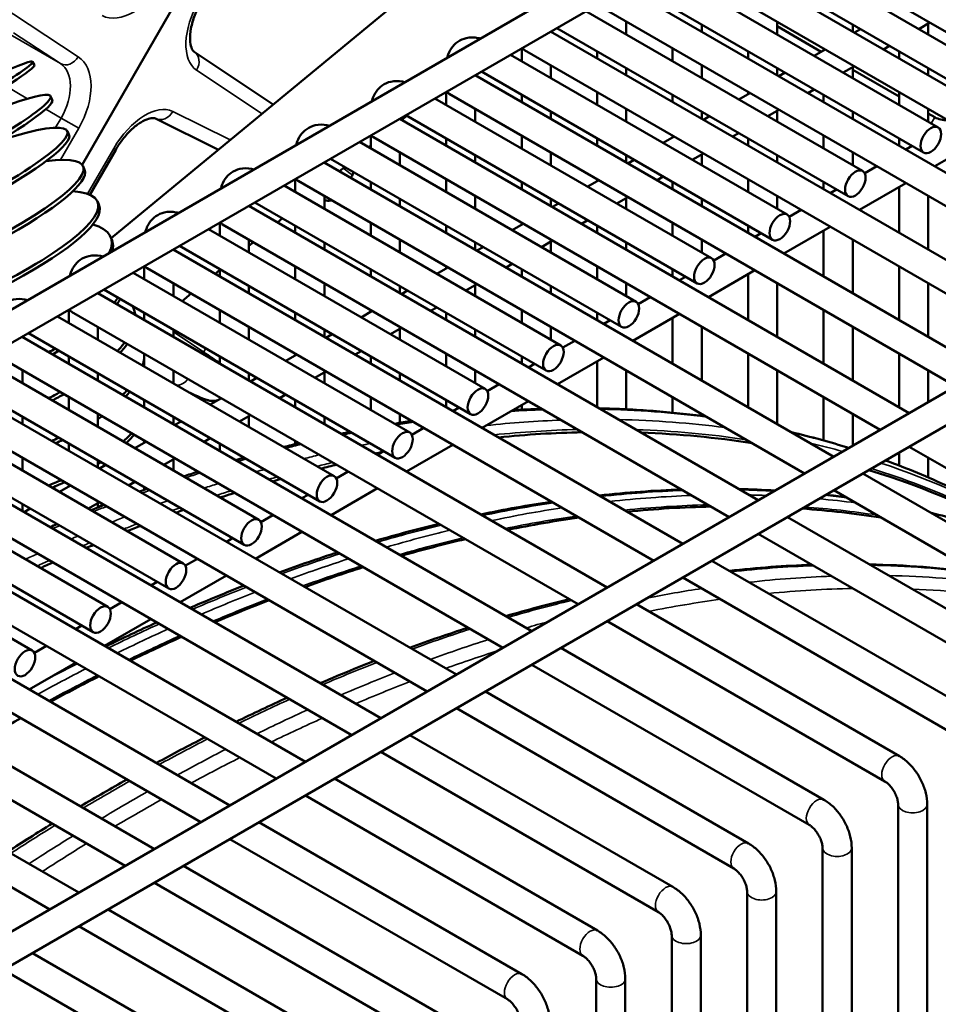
# Model space of a CAD drawing. Header units: inches. Extents: x 1 to 271, y 5 to 171.
# Tile 263 of 334: x 253.44 to 257.17, y 86.04 to 90.03. Entities that reach past the tile are written whole.
import ezdxf

# ---------------------------------------------------------------- set-up
doc = ezdxf.new("R2010")
doc.units = ezdxf.units.IN
doc.header["$LTSCALE"] = 8
doc.header["$MEASUREMENT"] = 0
doc.layers.add('Visible (ANSI)', color=7, linetype='Continuous', lineweight=50)
doc.layers.add('Visible Narrow (ANSI)', color=7, linetype='Continuous', lineweight=35)

msp = doc.modelspace()

# ---------------------------------------------------------------- linework, layer by layer
at = {"layer": 'Visible (ANSI)'}
for p, q in [((259.5567, 92.4043), (240.1628, 81.2072)), ((259.6157, 92.302), (240.2875, 81.1429)), ((261.742, 91.1426), (247.6213, 82.99)), ((261.8011, 91.0403), (247.7044, 82.9016)), ((253.6975, 89.4424), (254.4934, 90.821)), ((255.438, 90.4829), (253.8153, 89.1449)), ((257.4762, 89.7707), (256.3538, 90.4187)), ((256.4109, 90.4376), (258.4659, 89.2511)), ((256.2106, 90.336), (258.2778, 89.1425)), ((257.4171, 89.6684), (256.2357, 90.3505)), ((256.1047, 90.2608), (258.1597, 89.0743)), ((257.17, 89.5939), (256.0476, 90.2419)), ((257.1109, 89.4916), (255.9295, 90.1737)), ((255.9043, 90.1592), (257.9716, 88.9657)), ((255.7984, 90.084), (257.8535, 88.8975)), ((256.8637, 89.4171), (255.7413, 90.0651)), ((255.905, 90.0225), (255.905, 89.9707)), ((256.2112, 90.0111), (256.2112, 89.9821)), ((256.5174, 90.0225), (256.5174, 89.9707)), ((256.6961, 89.9009), (256.5174, 90.0041)), ((256.8237, 90.0111), (256.8237, 89.9821)), ((257.1364, 90.0187), (257.0915, 89.9928)), ((257.1299, 90.015), (257.1299, 89.9707)), ((255.5981, 89.9824), (257.6653, 88.7889)), ((255.5988, 89.9828), (255.5988, 89.9821)), ((256.8047, 89.3148), (255.6232, 89.9969)), ((256.8553, 89.9928), (256.8302, 89.9783)), ((256.9734, 89.9246), (256.9483, 89.9101)), ((254.1516, 89.9009), (254.4729, 89.6871)), ((256.5575, 89.2403), (255.4351, 89.8883)), ((255.4807, 89.9146), (255.4807, 89.862)), ((255.4922, 89.9072), (257.5472, 88.7207)), ((255.7869, 89.9025), (255.7869, 89.8734)), ((256.0931, 89.9139), (256.0931, 89.862)), ((256.3993, 89.9025), (256.3993, 89.8734)), ((256.7121, 89.9101), (256.6672, 89.8842)), ((256.7056, 89.9139), (256.7056, 89.9064)), ((257.0118, 89.9025), (257.0118, 89.8734)), ((253.5038, 89.8457), (253.4962, 89.8598)), ((255.5988, 89.8457), (255.5988, 89.7939)), ((256.2112, 89.8457), (256.2112, 89.7939)), ((255.2919, 89.8056), (257.3591, 88.6121)), ((255.2925, 89.806), (255.2925, 89.8053)), ((256.4985, 89.138), (255.317, 89.8201)), ((255.905, 89.8343), (255.905, 89.8053)), ((256.5174, 89.8343), (256.5174, 89.8053)), ((256.5491, 89.816), (256.5239, 89.8015)), ((256.8302, 89.8419), (256.7853, 89.816)), ((256.8237, 89.8382), (256.8237, 89.7939)), ((257.0118, 89.7187), (256.8237, 89.8273)), ((257.1299, 89.8343), (257.1299, 89.8053)), ((255.1744, 89.7378), (255.1744, 89.6852)), ((255.186, 89.7304), (257.241, 88.5439)), ((255.4807, 89.7257), (255.4807, 89.6966)), ((255.7869, 89.7371), (255.7869, 89.6852)), ((256.0931, 89.7257), (256.0931, 89.6966)), ((256.4058, 89.7333), (256.361, 89.7074)), ((256.3993, 89.7371), (256.3993, 89.7296)), ((256.6672, 89.7478), (256.6421, 89.7333)), ((256.7056, 89.7257), (256.7056, 89.6966)), ((257.0118, 89.7371), (257.0118, 89.6852)), ((253.5761, 89.7061), (253.569, 89.7204)), ((256.2513, 89.0635), (255.1289, 89.7115)), ((255.2925, 89.6689), (255.2925, 89.617)), ((255.5988, 89.6575), (255.5988, 89.6285)), ((255.905, 89.6689), (255.905, 89.617)), ((256.2112, 89.6575), (256.2112, 89.6285)), ((256.5239, 89.6651), (256.4791, 89.6392)), ((256.5174, 89.6614), (256.5174, 89.617)), ((256.8237, 89.6575), (256.8237, 89.6285)), ((257.1299, 89.6689), (257.1299, 89.617)), ((257.1569, 89.6349), (257.1299, 89.6505)), ((254.2501, 89.5035), (253.9951, 89.6298)), ((254.9856, 89.6288), (257.0529, 88.4353)), ((254.9863, 89.6292), (254.9863, 89.6285)), ((255.0145, 89.6412), (254.9938, 89.6241)), ((256.1922, 88.9612), (255.0108, 89.6433)), ((256.2428, 89.6392), (256.2177, 89.6247)), ((253.6441, 89.5647), (253.6374, 89.5791)), ((256.361, 89.571), (256.3358, 89.5565)), ((255.9451, 88.8867), (254.8227, 89.5347)), ((254.8682, 89.561), (254.8682, 89.5084)), ((254.8798, 89.5536), (256.9348, 88.3671)), ((255.1744, 89.5489), (255.1744, 89.5198)), ((255.4807, 89.5603), (255.4807, 89.5084)), ((255.7869, 89.5489), (255.7869, 89.5198)), ((256.0996, 89.5565), (256.0547, 89.5306)), ((256.0931, 89.5603), (256.0931, 89.5528)), ((256.3993, 89.5489), (256.3993, 89.5198)), ((256.7056, 89.5603), (256.7056, 89.5084)), ((257.0118, 89.5489), (257.0118, 89.5198)), ((257.1571, 89.436), (257.3452, 89.5446)), ((253.8341, 89.5034), (253.7286, 89.3207)), ((254.8682, 89.5206), (254.8595, 89.5134)), ((254.9863, 89.4921), (254.9863, 89.4402)), ((255.5988, 89.4921), (255.5988, 89.4402)), ((256.2177, 89.4883), (256.1728, 89.4624)), ((256.2112, 89.4846), (256.2112, 89.4402)), ((256.8237, 89.4921), (256.8237, 89.4402)), ((257.039, 89.5042), (257.0641, 89.5187)), ((254.6794, 89.452), (256.7467, 88.2585)), ((254.6801, 89.4524), (254.6801, 89.4517)), ((255.886, 88.7844), (254.7045, 89.4665)), ((255.2925, 89.4807), (255.2925, 89.4517)), ((255.905, 89.4807), (255.905, 89.4517)), ((255.9366, 89.4624), (255.9115, 89.4479)), ((256.5174, 89.4807), (256.5174, 89.4517)), ((253.7074, 89.4216), (253.7013, 89.4361)), ((254.7623, 89.4332), (254.7416, 89.4162)), ((256.8722, 89.4079), (256.9209, 89.436)), ((254.562, 89.3842), (254.562, 89.3316)), ((254.5735, 89.3768), (256.6285, 88.1903)), ((254.7923, 89.3975), (254.7877, 89.3895)), ((254.8682, 89.3721), (254.8682, 89.343)), ((255.1744, 89.3835), (255.1744, 89.3316)), ((255.4807, 89.3721), (255.4807, 89.343)), ((255.7934, 89.3797), (255.7485, 89.3538)), ((255.7869, 89.3835), (255.7869, 89.376)), ((256.0547, 89.3942), (256.0296, 89.3797)), ((256.0931, 89.3721), (256.0931, 89.343)), ((256.3993, 89.3835), (256.3993, 89.3316)), ((256.7056, 89.3721), (256.7056, 89.343)), ((256.8508, 89.2592), (257.039, 89.3678)), ((255.6388, 88.7099), (254.5164, 89.3579)), ((256.7327, 89.3274), (256.7579, 89.3419)), ((257.0118, 89.3521), (257.0118, 89.1662)), ((253.7661, 89.2772), (253.7605, 89.2917)), ((255.5798, 88.6076), (254.3983, 89.2897)), ((254.6801, 89.3153), (254.6801, 89.2634)), ((254.9863, 89.3039), (254.9863, 89.2749)), ((255.2925, 89.3153), (255.2925, 89.2634)), ((255.5988, 89.3039), (255.5988, 89.2749)), ((255.6304, 89.2856), (255.6053, 89.2711)), ((255.9115, 89.3115), (255.8666, 89.2856)), ((255.905, 89.3078), (255.905, 89.2634)), ((256.2112, 89.3039), (256.2112, 89.2749)), ((256.5174, 89.3153), (256.5174, 89.2634)), ((257.1299, 89.3153), (257.1299, 89.098)), ((254.3732, 89.2752), (256.4404, 88.0817)), ((254.3739, 89.2756), (254.3739, 89.2749)), ((256.566, 89.2311), (256.6146, 89.2592)), ((254.2557, 89.2074), (254.2557, 89.1548)), ((254.51, 89.2253), (254.4893, 89.2082)), ((254.8682, 89.2067), (254.8682, 89.1548)), ((255.4807, 89.2067), (255.4807, 89.1992)), ((255.7485, 89.2174), (255.7234, 89.2029)), ((256.0931, 89.2067), (256.0931, 89.1548)), ((255.3326, 88.5331), (254.2102, 89.1811)), ((254.2673, 89.2), (256.3223, 88.0135)), ((254.562, 89.1953), (254.562, 89.1662)), ((255.1744, 89.1953), (255.1744, 89.1662)), ((255.4872, 89.2029), (255.4423, 89.177)), ((255.7869, 89.1953), (255.7869, 89.1662)), ((256.3993, 89.1953), (256.3993, 89.1662)), ((256.4265, 89.1506), (256.4516, 89.1651)), ((256.5446, 89.0824), (256.7327, 89.191)), ((256.7056, 89.1753), (256.7056, 88.9894)), ((253.82, 89.1315), (253.8148, 89.1461)), ((254.3739, 89.1385), (254.3739, 89.0866)), ((254.392, 89.128), (254.3739, 89.113)), ((254.6801, 89.1271), (254.6801, 89.098)), ((254.9863, 89.1385), (254.9863, 89.0866)), ((255.2925, 89.1271), (255.2925, 89.098)), ((255.6053, 89.1347), (255.5604, 89.1088)), ((255.5988, 89.131), (255.5988, 89.0866)), ((255.905, 89.1271), (255.905, 89.098)), ((256.2112, 89.1385), (256.2112, 89.0866)), ((256.8237, 89.1385), (256.8237, 88.9212)), ((254.067, 89.0984), (256.1342, 87.9049)), ((254.0676, 89.0988), (254.0676, 89.098)), ((255.2736, 88.4308), (254.0921, 89.1129)), ((255.3242, 89.1088), (255.299, 89.0943)), ((256.2598, 89.0543), (256.3084, 89.0824)), ((253.9495, 89.0306), (253.9495, 88.978)), ((253.9611, 89.0232), (256.0161, 87.8367)), ((254.2557, 89.0156), (254.2371, 89.0002)), ((254.2557, 89.0185), (254.2557, 88.9894)), ((254.562, 89.0299), (254.562, 88.978)), ((254.8682, 89.0185), (254.8682, 88.9894)), ((255.1809, 89.0261), (255.136, 89.0002)), ((255.1744, 89.0299), (255.1744, 89.0224)), ((255.4423, 89.0406), (255.4171, 89.0261)), ((255.4807, 89.0185), (255.4807, 88.9894)), ((255.7869, 89.0299), (255.7869, 88.978)), ((256.0931, 89.0185), (256.0931, 88.9894)), ((256.2384, 88.9056), (256.4265, 89.0142)), ((257.0118, 89.0299), (257.0118, 88.8126)), ((255.0264, 88.3563), (253.904, 89.0043)), ((256.1203, 88.9738), (256.1454, 88.9883)), ((256.3993, 88.9985), (256.3993, 88.8126)), ((254.9673, 88.254), (253.7859, 88.9361)), ((254.0676, 88.9617), (254.0676, 88.9098)), ((254.3739, 88.9503), (254.3739, 88.9212)), ((254.6801, 88.9617), (254.6801, 88.9098)), ((254.9863, 88.9503), (254.9863, 88.9212)), ((255.0179, 88.932), (254.9928, 88.9175)), ((255.299, 88.9579), (255.2542, 88.932)), ((255.2925, 88.9542), (255.2925, 88.9098)), ((255.5988, 88.9503), (255.5988, 88.9212)), ((255.905, 88.9617), (255.905, 88.9098)), ((256.5174, 88.9617), (256.5174, 88.7444)), ((257.1299, 88.9617), (257.1299, 88.7444)), ((253.7607, 88.9216), (255.828, 87.7281)), ((253.7614, 88.922), (253.7614, 88.9212)), ((254.1398, 88.92), (254.1028, 88.8895)), ((255.9535, 88.8775), (256.0022, 88.9056)), ((253.6433, 88.8538), (253.6433, 88.8012)), ((253.6549, 88.8464), (255.7099, 87.6599)), ((253.9126, 88.8377), (253.9086, 88.8522)), ((254.2557, 88.8531), (254.2557, 88.8012)), ((254.8747, 88.8493), (254.8298, 88.8234)), ((254.8682, 88.8531), (254.8682, 88.8456)), ((255.136, 88.8638), (255.1109, 88.8493)), ((255.4807, 88.8531), (255.4807, 88.8012)), ((256.7056, 88.8531), (256.7056, 88.6358)), ((254.7202, 88.1795), (253.5977, 88.8275)), ((253.9495, 88.8417), (253.9495, 88.8126)), ((254.562, 88.8417), (254.562, 88.8126)), ((255.1744, 88.8417), (255.1744, 88.8126)), ((255.7869, 88.8417), (255.7869, 88.8126)), ((255.8141, 88.797), (255.8392, 88.8115)), ((255.9322, 88.7288), (256.1203, 88.8374)), ((256.0931, 88.8217), (256.0931, 88.6358)), ((253.7614, 88.7849), (253.7614, 88.733)), ((254.0676, 88.7735), (254.0676, 88.7444)), ((254.3739, 88.7849), (254.3739, 88.733)), ((254.6801, 88.7735), (254.6801, 88.7444)), ((254.9928, 88.7811), (254.9479, 88.7552)), ((254.9863, 88.7774), (254.9863, 88.733)), ((255.2925, 88.7735), (255.2925, 88.7444)), ((255.5988, 88.7849), (255.5988, 88.733)), ((256.2112, 88.7849), (256.2112, 88.5676)), ((256.8237, 88.7849), (256.8237, 88.5676)), ((253.4545, 88.7448), (255.5217, 87.5513)), ((253.4552, 88.7452), (253.4552, 88.7444)), ((254.6611, 88.0772), (253.4796, 88.7593)), ((254.7117, 88.7552), (254.6866, 88.7407)), ((255.6473, 88.7007), (255.6959, 88.7288)), ((254.8298, 88.687), (254.8047, 88.6725)), ((254.4139, 88.0027), (253.2915, 88.6507)), ((253.3486, 88.6696), (255.4036, 87.4831)), ((253.6433, 88.6649), (253.6433, 88.6358)), ((253.9495, 88.6763), (253.9495, 88.6244)), ((254.2557, 88.6649), (254.2557, 88.6358)), ((254.5685, 88.6725), (254.5236, 88.6466)), ((254.562, 88.6763), (254.562, 88.6688)), ((254.8682, 88.6649), (254.8682, 88.6358)), ((255.1744, 88.6763), (255.1744, 88.6244)), ((255.4807, 88.6649), (255.4807, 88.6358)), ((255.6259, 88.552), (255.8141, 88.6606)), ((256.3993, 88.6763), (256.3993, 88.459)), ((257.0118, 88.6763), (257.0118, 88.459)), ((253.4552, 88.6081), (253.4552, 88.5562)), ((254.0676, 88.6081), (254.0676, 88.5562)), ((255.2925, 88.6081), (255.2925, 88.5562)), ((255.5078, 88.6202), (255.533, 88.6347)), ((255.7869, 88.6449), (255.7869, 88.459)), ((255.905, 88.6081), (255.905, 88.4506)), ((256.5174, 88.6081), (256.5174, 88.3908)), ((257.1299, 88.6081), (257.1299, 88.4798)), ((253.1483, 88.568), (255.2155, 87.3745)), ((254.3549, 87.9004), (253.1734, 88.5825)), ((253.7614, 88.5967), (253.7614, 88.5676)), ((254.3739, 88.5967), (254.3739, 88.5676)), ((254.4055, 88.5784), (254.3804, 88.5639)), ((254.6866, 88.6043), (254.6417, 88.5784)), ((254.6801, 88.6006), (254.6801, 88.5562)), ((254.9863, 88.5967), (254.9863, 88.5676)), ((255.3411, 88.5239), (255.3897, 88.552)), ((253.0424, 88.4928), (255.0974, 87.3063)), ((253.6433, 88.4995), (253.6433, 88.4476)), ((253.9495, 88.4881), (253.9495, 88.459)), ((254.2622, 88.4957), (254.2174, 88.4698)), ((254.2557, 88.4995), (254.2557, 88.492)), ((254.5236, 88.5102), (254.4985, 88.4957)), ((254.562, 88.4881), (254.562, 88.459)), ((254.8682, 88.4995), (254.8682, 88.4476)), ((255.1744, 88.4881), (255.1744, 88.459)), ((256.0931, 88.4995), (256.0931, 88.437)), ((256.7056, 88.4995), (256.7056, 88.3241)), ((254.1077, 87.8259), (252.9853, 88.4739)), ((255.2016, 88.4434), (255.2267, 88.4579)), ((255.3197, 88.3752), (255.5078, 88.4838)), ((255.4807, 88.4681), (255.4807, 88.4491)), ((253.4552, 88.4199), (253.4552, 88.3908)), ((253.7614, 88.4313), (253.7614, 88.3794)), ((254.0676, 88.4199), (254.0676, 88.3908)), ((254.3804, 88.4275), (254.3355, 88.4016)), ((254.3739, 88.4238), (254.3739, 88.3794)), ((254.6801, 88.4199), (254.6801, 88.3908)), ((254.9863, 88.4313), (254.9863, 88.3958)), ((256.2112, 88.4313), (256.2112, 88.4237)), ((256.8237, 88.4313), (256.8237, 88.303)), ((252.8421, 88.3912), (254.9093, 87.1977)), ((254.0486, 87.7236), (252.8672, 88.4057)), ((254.0993, 88.4016), (254.0741, 88.3871)), ((255.0349, 88.3471), (255.0835, 88.3752)), ((254.2174, 88.3334), (254.1922, 88.3189)), ((253.8015, 87.6491), (252.6791, 88.2971)), ((252.7362, 88.316), (254.7912, 87.1295)), ((253.6433, 88.3113), (253.6433, 88.2822)), ((253.956, 88.3189), (253.9111, 88.293)), ((253.9495, 88.3227), (253.9495, 88.3152)), ((254.2557, 88.3113), (254.2557, 88.2822)), ((254.562, 88.3227), (254.562, 88.3094)), ((255.0135, 88.1984), (255.2016, 88.307)), ((257.0529, 88.2989), (258.1787, 87.649)), ((253.4552, 88.2545), (253.4552, 88.2026)), ((254.0741, 88.2507), (254.0292, 88.2248)), ((254.0676, 88.247), (254.0676, 88.2026)), ((254.8954, 88.2666), (254.9205, 88.2811)), ((257.0118, 88.2752), (257.0118, 88.2227)), ((257.1299, 88.2545), (257.1299, 88.1743)), ((252.5358, 88.2144), (254.6031, 87.0209)), ((253.7424, 87.5468), (252.561, 88.2289)), ((253.7614, 88.2431), (253.7614, 88.214)), ((253.793, 88.2248), (253.7679, 88.2103)), ((254.7286, 88.1703), (254.7773, 88.1984)), ((256.8648, 88.1903), (257.9315, 87.5744)), ((252.4299, 88.1392), (254.485, 86.9527)), ((253.6498, 88.1421), (253.6049, 88.1162)), ((253.6433, 88.1459), (253.6433, 88.1384)), ((253.9111, 88.1566), (253.886, 88.1421)), ((253.9495, 88.1345), (253.9495, 88.1235)), ((254.7073, 88.0216), (254.8954, 88.1302)), ((253.4952, 87.4723), (252.3728, 88.1203)), ((254.5891, 88.0898), (254.6143, 88.1043)), ((256.7467, 88.1221), (257.8724, 87.4722)), ((253.4552, 88.0663), (253.4552, 88.0372)), ((253.4868, 88.048), (253.4617, 88.0335)), ((253.7679, 88.0739), (253.723, 88.048)), ((253.7614, 88.0702), (253.7614, 88.0525)), ((252.2296, 88.0376), (254.2968, 86.8441)), ((254.4224, 87.9935), (254.471, 88.0216)), ((256.5585, 88.0135), (257.6253, 87.3976)), ((252.1237, 87.9624), (254.1787, 86.7759)), ((254.2829, 87.913), (254.308, 87.9275)), ((254.401, 87.8448), (254.5891, 87.9534)), ((256.4404, 87.9453), (257.5662, 87.2954)), ((251.9234, 87.8608), (253.9906, 86.6673)), ((254.1162, 87.8167), (254.1648, 87.8448)), ((256.2523, 87.8367), (257.319, 87.2208)), ((251.8175, 87.7856), (253.8725, 86.5991)), ((254.0948, 87.668), (254.2829, 87.7766)), ((256.1342, 87.7685), (257.26, 87.1186)), ((253.9767, 87.7362), (254.0018, 87.7507)), ((251.6171, 87.684), (253.6844, 86.4905)), ((253.81, 87.6399), (253.8586, 87.668)), ((255.9461, 87.6599), (257.0128, 87.044)), ((251.5113, 87.6088), (253.5663, 86.4223)), ((253.6705, 87.5593), (253.6956, 87.5739)), ((253.7886, 87.4912), (253.9767, 87.5998)), ((255.828, 87.5917), (256.9538, 86.9418)), ((253.5037, 87.4631), (253.5524, 87.4912)), ((255.6399, 87.4831), (256.7066, 86.8672)), ((253.4823, 87.3144), (253.6705, 87.423)), ((255.5217, 87.4149), (256.6475, 86.765)), ((255.3336, 87.3063), (256.4004, 86.6904)), ((255.2155, 87.2381), (256.3413, 86.5882)), ((255.0274, 87.1295), (256.0941, 86.5136)), ((254.9093, 87.0613), (256.0351, 86.4114)), ((254.7212, 86.9527), (255.7879, 86.3368)), ((254.6031, 86.8845), (255.7288, 86.2346)), ((257.0077, 86.8482), (257.0077, 85.8215)), ((257.1259, 86.8482), (257.1259, 85.8897)), ((254.4149, 86.7759), (255.4817, 86.16)), ((254.2968, 86.7077), (255.4226, 86.0578)), ((256.7015, 86.6714), (256.7015, 85.6447)), ((256.8196, 86.6714), (256.8196, 85.7129)), ((254.1087, 86.5991), (255.1754, 85.9832)), ((253.9906, 86.5309), (255.1164, 85.881)), ((256.3953, 86.4946), (256.3953, 85.4679)), ((256.5134, 86.4946), (256.5134, 85.5361)), ((253.8025, 86.4223), (254.8692, 85.8064)), ((253.6844, 86.3541), (254.8102, 85.7042)), ((256.0891, 86.3178), (256.0891, 85.2911)), ((256.2072, 86.3178), (256.2072, 85.3593)), ((253.4963, 86.2455), (254.563, 85.6296)), ((253.3782, 86.1773), (254.5039, 85.5274)), ((255.7828, 86.141), (255.7828, 85.1143)), ((255.9009, 86.141), (255.9009, 85.1825))]:
    msp.add_line(p, q, dxfattribs=at)
for centre, major_axis, ratio, start_param, end_param in [((252.7256, 89.4454), (-0.7707, -0.4144), 0.042732, 5.155697, 10.552997), ((254.1184, 89.851), (0.0332, 0.05), 0.83564, 0, 0.001446), ((255.5217, 89.9583), (-0.0295, -0.0511), 0.57735, 5.924866, 6.283185), ((252.7331, 89.4313), (-0.7707, -0.4144), 0.042732, 0, 3.141593), ((252.7861, 89.3296), (-0.7829, -0.3908), 0.085347, 5.156423, 10.553607), ((255.2155, 89.7815), (-0.0295, -0.0511), 0.57735, 5.924866, 6.283185), ((252.7933, 89.3153), (-0.7829, -0.3908), 0.085347, 0, 3.141593), ((252.8429, 89.2124), (-0.7945, -0.3667), 0.127728, 5.774242, 10.219761), ((254.0218, 89.6836), (-0.0266, -0.0538), 0.83564, 6.28174, 6.283185), ((257.2194, 89.7432), (-0.0625, -0.1083), 0.816497, 0, 0.510423), ((252.8496, 89.198), (-0.7945, -0.3667), 0.127728, 0, 3.141593), ((254.9093, 89.6047), (-0.0295, -0.0511), 0.57735, 5.924866, 6.283185), ((252.8959, 89.0942), (-0.8054, -0.3419), 0.169759, 5.938054, 9.978204), ((252.902, 89.0797), (-0.8054, -0.3419), 0.169759, 0, 3.141593), ((254.6031, 89.4279), (-0.0295, -0.0511), 0.57735, 5.924866, 6.283185), ((253.9358, 89.9139), (-0.8565, 0.5164), 0.026792, 3.142101, 3.142517), ((252.9447, 88.9752), (-0.8158, -0.3165), 0.211325, 6.022038, 9.851617), ((252.9504, 88.9606), (-0.8158, -0.3165), 0.211325, 0, 3.141593), ((254.2968, 89.2511), (-0.0295, -0.0511), 0.57735, 5.924866, 6.283185), ((252.9894, 88.8558), (0.8254, 0.2903), 0.252311, 6.029784, 6.631353), ((252.9945, 88.8412), (0.8254, 0.2903), 0.252311, 6.115088, 6.283185), ((253.9906, 89.0743), (-0.0295, -0.0511), 0.57735, 5.924866, 6.283185), ((253.0298, 88.7364), (0.8345, 0.2632), 0.292606, 5.88089, 5.944551), ((253.0344, 88.7218), (0.8345, 0.2632), 0.292606, 5.90641, 5.972507), ((253.6844, 88.8975), (-0.0295, -0.0511), 0.57735, 5.924866, 6.283185), ((253.0657, 88.6171), (0.8428, 0.2351), 0.332099, 6.221262, 6.344858), ((253.0698, 88.6026), (0.8428, 0.2351), 0.332099, 6.267715, 6.283185), ((253.0298, 88.7364), (0.8345, 0.2632), 0.292606, 5.309487, 5.349618), ((253.0344, 88.7218), (0.8345, 0.2632), 0.292606, 5.325921, 5.366305), ((253.0657, 88.6171), (0.8428, 0.2351), 0.332099, 5.777429, 5.875417), ((253.0698, 88.6026), (0.8428, 0.2351), 0.332099, 5.799633, 5.900071), ((253.0972, 88.4985), (0.8504, 0.2059), 0.370682, 6.056469, 6.133902), ((253.0972, 88.4985), (0.8504, 0.2059), 0.370682, 5.733734, 5.783447), ((253.0657, 88.6171), (0.8428, 0.2351), 0.332099, 5.244741, 5.315282), ((253.0698, 88.6026), (0.8428, 0.2351), 0.332099, 5.261231, 5.332087), ((253.1007, 88.484), (0.8504, 0.2059), 0.370682, 5.754779, 5.805374), ((253.0972, 88.4985), (0.8504, 0.2059), 0.370682, 5.514214, 5.520241), ((253.1007, 88.484), (0.8504, 0.2059), 0.370682, 5.507724, 5.538657), ((253.0972, 88.4985), (0.8504, 0.2059), 0.370682, 5.21639, 5.255653), ((253.1007, 88.484), (0.8504, 0.2059), 0.370682, 5.233173, 5.272543), ((253.124, 88.3807), (0.8572, 0.1754), 0.408248, 5.663936, 5.74692), ((253.127, 88.3664), (0.8572, 0.1754), 0.408248, 5.683754, 5.767834), ((252.8419, 79.7639), (4.7076, 8.1538), 0.57735, 0.337314, 0.393255), ((252.8419, 79.7639), (4.7076, 8.1538), 0.57735, 0.218739, 0.297093), ((253.127, 88.3664), (0.8572, 0.1754), 0.408248, 5.458432, 5.479357), ((252.8419, 79.7639), (-4.7076, -8.1538), 0.57735, 3.639473, 3.649364), ((252.8419, 79.7639), (-4.7076, -8.1538), 0.57735, 3.674594, 3.679824), ((252.8419, 79.7639), (4.7076, 8.1538), 0.57735, 0, 0.131953), ((253.124, 88.3807), (0.8572, 0.1754), 0.408248, 5.161655, 5.231988), ((253.127, 88.3664), (0.8572, 0.1754), 0.408248, 5.178761, 5.249167), ((253.1486, 88.25), (0.8631, 0.1436), 0.444696, 5.658615, 5.659471), ((252.8419, 79.7639), (-4.7076, -8.1538), 0.57735, 3.703816, 3.712695), ((253.1462, 88.2641), (0.8631, 0.1436), 0.444696, 5.42914, 5.441209), ((253.1486, 88.25), (0.8631, 0.1436), 0.444696, 5.425284, 5.459248), ((253.3642, 79.4624), (4.7076, 8.1538), 0.57735, 0.337314, 0.393255), ((253.3642, 79.4624), (4.7076, 8.1538), 0.57735, 0.218739, 0.2748), ((252.8419, 79.7639), (-4.7076, -8.1538), 0.57735, 3.7355, 3.740252), ((253.3642, 79.4624), (-4.7076, -8.1538), 0.57735, 3.566391, 3.612534), ((252.8419, 79.7639), (-4.7076, -8.1538), 0.57735, 3.762163, 3.770314), ((252.8419, 79.7639), (-4.7076, -8.1538), 0.57735, 3.791342, 3.795741), ((253.3642, 79.4624), (-4.7076, -8.1538), 0.57735, 3.639473, 3.679824), ((252.8419, 79.7639), (-4.7076, -8.1538), 0.57735, 3.816088, 3.823685), ((253.3642, 79.4624), (-4.7076, -8.1538), 0.57735, 3.703816, 3.740252), ((253.3642, 79.4624), (-4.7076, -8.1538), 0.57735, 3.762163, 3.795741), ((253.3642, 79.4624), (-4.7076, -8.1538), 0.57735, 3.816088, 3.847472), ((253.3642, 79.4624), (-4.7076, -8.1538), 0.57735, 3.866596, 3.896235), ((253.3642, 79.4624), (-4.7076, -8.1538), 0.57735, 3.914374, 3.942589), ((253.795, 79.2137), (4.7076, 8.1538), 0.57735, 0.832086, 0.845354)]:
    msp.add_ellipse(centre, major_axis=major_axis, ratio=ratio, start_param=start_param, end_param=end_param, dxfattribs=at)
for centre in [(257.1404, 89.5428), (256.8342, 89.366), (256.528, 89.1892), (256.2218, 89.0124), (255.9155, 88.8356), (255.6093, 88.6588), (255.3031, 88.482), (254.9969, 88.3052), (254.6906, 88.1284), (254.3844, 87.9516), (254.0782, 87.7748), (253.7719, 87.598), (253.4657, 87.4212)]:
    msp.add_ellipse(centre, major_axis=(-0.0295, -0.0511), ratio=0.57735, dxfattribs=at)
for points, knots in [([(254.1805, 90.1036), (254.1704, 90.0861), (254.1616, 90.0675), (254.1476, 90.0308), (254.1422, 90.0122), (254.1358, 89.9781), (254.1346, 89.9622), (254.1357, 89.9361), (254.1378, 89.9254), (254.143, 89.9109), (254.1459, 89.9065), (254.1494, 89.9026), (254.1504, 89.9017), (254.1516, 89.9009)], [0, 0, 0, 0, 0.1541648, 0.1541648, 0.3107875, 0.3107875, 0.4654226, 0.4654226, 0.6105635, 0.6105635, 0.7472737, 0.7472737, 0.8242822, 0.8242822, 0.8242822, 0.8242822]), ([(255.3127, 89.954), (255.3095, 89.9549), (255.3062, 89.9557), (255.288, 89.9594), (255.2718, 89.9598), (255.2435, 89.9532), (255.2315, 89.948), (255.2111, 89.9337), (255.2027, 89.9249), (255.1886, 89.9047), (255.1834, 89.893), (255.1795, 89.8797), (255.1791, 89.8782), (255.1788, 89.8767)], [0.248155, 0.248155, 0.248155, 0.248155, 0.314159, 0.314159, 0.611451, 0.611451, 0.836785, 0.836785, 1.050201, 1.050201, 1.29221, 1.29221, 1.322641, 1.322641, 1.322641, 1.322641]), ([(255.0064, 89.7772), (255.0032, 89.7781), (255, 89.7789), (254.9818, 89.7826), (254.9656, 89.783), (254.9373, 89.7764), (254.9253, 89.7712), (254.9049, 89.7569), (254.8965, 89.7481), (254.8824, 89.7279), (254.8772, 89.7162), (254.8733, 89.7029), (254.8729, 89.7014), (254.8725, 89.6999)], [0.248155, 0.248155, 0.248155, 0.248155, 0.314159, 0.314159, 0.611451, 0.611451, 0.836785, 0.836785, 1.050201, 1.050201, 1.29221, 1.29221, 1.322641, 1.322641, 1.322641, 1.322641]), ([(253.9951, 89.6299), (253.9931, 89.6309), (253.9905, 89.6317), (253.9811, 89.632), (253.9745, 89.6313), (253.9574, 89.6262), (253.9465, 89.6213), (253.9235, 89.6071), (253.9113, 89.5977), (253.8868, 89.575), (253.8743, 89.5613), (253.8525, 89.533), (253.8427, 89.5185), (253.8341, 89.5035)], [0, 0, 0, 0, 0.1344166, 0.1344166, 0.2598654, 0.2598654, 0.4033536, 0.4033536, 0.5448806, 0.5448806, 0.6929492, 0.6929492, 0.8247579, 0.8247579, 0.8247579, 0.8247579]), ([(254.7002, 89.6004), (254.697, 89.6013), (254.6937, 89.6021), (254.6755, 89.6058), (254.6593, 89.6062), (254.631, 89.5996), (254.619, 89.5944), (254.5987, 89.5801), (254.5902, 89.5713), (254.5761, 89.5511), (254.5709, 89.5394), (254.5671, 89.5261), (254.5667, 89.5246), (254.5663, 89.5231)], [0.248155, 0.248155, 0.248155, 0.248155, 0.314159, 0.314159, 0.611451, 0.611451, 0.836785, 0.836785, 1.050201, 1.050201, 1.29221, 1.29221, 1.322641, 1.322641, 1.322641, 1.322641]), ([(254.394, 89.4236), (254.3908, 89.4245), (254.3875, 89.4253), (254.3693, 89.429), (254.3531, 89.4294), (254.3248, 89.4228), (254.3128, 89.4176), (254.2925, 89.4033), (254.284, 89.3945), (254.2699, 89.3743), (254.2647, 89.3626), (254.2609, 89.3493), (254.2605, 89.3478), (254.2601, 89.3463)], [0.248155, 0.248155, 0.248155, 0.248155, 0.314159, 0.314159, 0.611451, 0.611451, 0.836785, 0.836785, 1.050201, 1.050201, 1.29221, 1.29221, 1.322641, 1.322641, 1.322641, 1.322641]), ([(254.7983, 89.4124), (254.7977, 89.4101), (254.797, 89.4078), (254.7951, 89.403), (254.7938, 89.4003), (254.7924, 89.3978)], [1.43983159, 1.43983159, 1.43983159, 1.43983159, 1.45961497, 1.45961497, 1.48382763, 1.48382763, 1.48382763, 1.48382763]), ([(254.7108, 89.2975), (254.7096, 89.2973), (254.7084, 89.297), (254.7021, 89.2962), (254.6978, 89.2961), (254.6901, 89.2965), (254.6869, 89.297), (254.6827, 89.2978), (254.6814, 89.2981), (254.6801, 89.2984)], [0.1533808, 0.1533808, 0.1533808, 0.1533808, 0.1673573, 0.1673573, 0.2263757, 0.2263757, 0.2963476, 0.2963476, 0.3341091, 0.3341091, 0.3341091, 0.3341091]), ([(254.0878, 89.2468), (254.0846, 89.2477), (254.0813, 89.2485), (254.0631, 89.2522), (254.0469, 89.2526), (254.0186, 89.246), (254.0066, 89.2408), (253.9862, 89.2265), (253.9778, 89.2177), (253.9637, 89.1975), (253.9585, 89.1858), (253.9546, 89.1725), (253.9542, 89.171), (253.9539, 89.1695)], [0.248155, 0.248155, 0.248155, 0.248155, 0.314159, 0.314159, 0.611451, 0.611451, 0.836785, 0.836785, 1.050201, 1.050201, 1.29221, 1.29221, 1.322641, 1.322641, 1.322641, 1.322641]), ([(253.7815, 89.07), (253.7783, 89.0709), (253.7751, 89.0717), (253.7569, 89.0754), (253.7407, 89.0758), (253.7124, 89.0692), (253.7004, 89.064), (253.68, 89.0497), (253.6716, 89.0409), (253.6574, 89.0207), (253.6522, 89.009), (253.6484, 88.9957), (253.648, 88.9942), (253.6476, 88.9927)], [0.248155, 0.248155, 0.248155, 0.248155, 0.314159, 0.314159, 0.611451, 0.611451, 0.836785, 0.836785, 1.050201, 1.050201, 1.29221, 1.29221, 1.322641, 1.322641, 1.322641, 1.322641]), ([(253.4753, 88.8932), (253.4721, 88.8941), (253.4688, 88.8949), (253.4506, 88.8986), (253.4344, 88.899), (253.4061, 88.8924), (253.3941, 88.8872), (253.3738, 88.8729), (253.3653, 88.8641), (253.3512, 88.8439), (253.346, 88.8322), (253.3422, 88.8189), (253.3418, 88.8174), (253.3414, 88.8159)], [0.248155, 0.248155, 0.248155, 0.248155, 0.314159, 0.314159, 0.611451, 0.611451, 0.836785, 0.836785, 1.050201, 1.050201, 1.29221, 1.29221, 1.322641, 1.322641, 1.322641, 1.322641]), ([(254.2467, 88.4867), (254.2438, 88.4859), (254.241, 88.4853), (254.2334, 88.4843), (254.2291, 88.4842), (254.2214, 88.4846), (254.2182, 88.4851), (254.2103, 88.4866), (254.2066, 88.4877), (254.1916, 88.4923), (254.1804, 88.4969), (254.1568, 88.5073), (254.1468, 88.5118), (254.1358, 88.5169)], [0.1369715, 0.1369715, 0.1369715, 0.1369715, 0.1673588, 0.1673588, 0.2263797, 0.2263797, 0.2963545, 0.2963545, 0.4271733, 0.4271733, 0.8192647, 0.8192647, 1.0518893, 1.0518893, 1.0518893, 1.0518893]), ([(255.7949, 88.4544), (255.8317, 88.4537), (255.8684, 88.4524), (255.9413, 88.4489), (255.9777, 88.4466), (256.0499, 88.4411), (256.0859, 88.4379), (256.1574, 88.4304), (256.1929, 88.4262), (256.2283, 88.4214)], [6.76111857, 6.76111857, 6.76111857, 6.76111857, 6.77963769, 6.77963769, 6.79816899, 6.79816899, 6.81669968, 6.81669968, 6.83521697, 6.83521697, 6.83521697, 6.83521697]), ([(256.9567, 88.2434), (257.0003, 88.2274), (257.0435, 88.2106), (257.129, 88.1751), (257.1713, 88.1564), (257.255, 88.1174), (257.2963, 88.0969), (257.378, 88.0544), (257.4184, 88.0322), (257.4582, 88.0092)], [6.968156, 6.968156, 6.968156, 6.968156, 6.9932472, 6.9932472, 7.0183703, 7.0183703, 7.043493, 7.043493, 7.0685835, 7.0685835, 7.0685835, 7.0685835]), ([(258.0251, 87.6819), (257.9571, 87.7212), (257.8877, 87.758), (257.7457, 87.8264), (257.6732, 87.8582), (257.5255, 87.9164), (257.4503, 87.9429), (257.2978, 87.9906), (257.2204, 88.0118), (257.1418, 88.0304)], [5.4977871, 5.4977871, 5.4977871, 5.4977871, 5.5406132, 5.5406132, 5.5836007, 5.5836007, 5.6265894, 5.6265894, 5.6694192, 5.6694192, 5.6694192, 5.6694192]), ([(254.3542, 87.7354), (254.3269, 87.7248), (254.2996, 87.7139), (254.2263, 87.6843), (254.1802, 87.6651), (254.134, 87.6453)], [6.12200204, 6.12200204, 6.12200204, 6.12200204, 6.13439875, 6.13439875, 6.15525698, 6.15525698, 6.15525698, 6.15525698]), ([(254.8832, 87.43), (254.8559, 87.4194), (254.8285, 87.4085), (254.7552, 87.3789), (254.7091, 87.3597), (254.663, 87.3399)], [6.12200204, 6.12200204, 6.12200204, 6.12200204, 6.13439875, 6.13439875, 6.15525698, 6.15525698, 6.15525698, 6.15525698]), ([(257.0128, 87.044), (257.0262, 87.0363), (257.0385, 87.0268), (257.0611, 87.0053), (257.0714, 86.9932), (257.0898, 86.9672), (257.0978, 86.9533), (257.1111, 86.9245), (257.1164, 86.9095), (257.1238, 86.8791), (257.1259, 86.8637), (257.1259, 86.8482)], [0, 0, 0, 0, 0.314159, 0.314159, 0.628319, 0.628319, 0.942478, 0.942478, 1.256637, 1.256637, 1.570796, 1.570796, 1.570796, 1.570796]), ([(256.9538, 86.9418), (256.9565, 86.9402), (256.9596, 86.938), (256.9666, 86.9323), (256.9705, 86.9286), (256.9784, 86.9199), (256.9824, 86.9148), (256.9899, 86.9036), (256.9934, 86.8975), (256.9993, 86.8851), (257.0017, 86.8789), (257.0053, 86.8673), (257.0065, 86.8619), (257.0076, 86.8538), (257.0077, 86.8508), (257.0077, 86.8482)], [0, 0, 0, 0, 0.206724, 0.206724, 0.430185, 0.430185, 0.66924, 0.66924, 0.917214, 0.917214, 1.164879, 1.164879, 1.402542, 1.402542, 1.570796, 1.570796, 1.570796, 1.570796]), ([(256.7066, 86.8672), (256.72, 86.8595), (256.7323, 86.85), (256.7549, 86.8285), (256.7652, 86.8164), (256.7836, 86.7904), (256.7916, 86.7765), (256.8049, 86.7477), (256.8102, 86.7327), (256.8176, 86.7023), (256.8196, 86.6869), (256.8196, 86.6714)], [0, 0, 0, 0, 0.314159, 0.314159, 0.628319, 0.628319, 0.942478, 0.942478, 1.256637, 1.256637, 1.570796, 1.570796, 1.570796, 1.570796]), ([(256.6475, 86.765), (256.6502, 86.7634), (256.6534, 86.7612), (256.6604, 86.7555), (256.6643, 86.7518), (256.6721, 86.7431), (256.6761, 86.738), (256.6837, 86.7268), (256.6872, 86.7207), (256.6931, 86.7083), (256.6955, 86.7021), (256.6991, 86.6905), (256.7002, 86.6851), (256.7013, 86.677), (256.7015, 86.674), (256.7015, 86.6714)], [0, 0, 0, 0, 0.206724, 0.206724, 0.430185, 0.430185, 0.66924, 0.66924, 0.917214, 0.917214, 1.164879, 1.164879, 1.402542, 1.402542, 1.570796, 1.570796, 1.570796, 1.570796]), ([(256.4004, 86.6904), (256.4137, 86.6827), (256.4261, 86.6732), (256.4487, 86.6517), (256.459, 86.6396), (256.4773, 86.6136), (256.4854, 86.5997), (256.4987, 86.5709), (256.504, 86.5559), (256.5113, 86.5255), (256.5134, 86.5101), (256.5134, 86.4946)], [0, 0, 0, 0, 0.314159, 0.314159, 0.628319, 0.628319, 0.942478, 0.942478, 1.256637, 1.256637, 1.570796, 1.570796, 1.570796, 1.570796]), ([(256.3413, 86.5882), (256.344, 86.5866), (256.3472, 86.5844), (256.3542, 86.5787), (256.358, 86.575), (256.3659, 86.5663), (256.3699, 86.5612), (256.3774, 86.55), (256.3809, 86.5439), (256.3868, 86.5315), (256.3893, 86.5253), (256.3928, 86.5137), (256.394, 86.5083), (256.3951, 86.5002), (256.3953, 86.4972), (256.3953, 86.4946)], [0, 0, 0, 0, 0.206724, 0.206724, 0.430185, 0.430185, 0.66924, 0.66924, 0.917214, 0.917214, 1.164879, 1.164879, 1.402542, 1.402542, 1.570796, 1.570796, 1.570796, 1.570796]), ([(256.0941, 86.5136), (256.1075, 86.5059), (256.1198, 86.4964), (256.1425, 86.4749), (256.1528, 86.4628), (256.1711, 86.4368), (256.1791, 86.4229), (256.1925, 86.3941), (256.1978, 86.3791), (256.2051, 86.3487), (256.2072, 86.3333), (256.2072, 86.3178)], [0, 0, 0, 0, 0.314159, 0.314159, 0.628319, 0.628319, 0.942478, 0.942478, 1.256637, 1.256637, 1.570796, 1.570796, 1.570796, 1.570796]), ([(256.0351, 86.4114), (256.0378, 86.4098), (256.041, 86.4076), (256.0479, 86.4019), (256.0518, 86.3982), (256.0597, 86.3895), (256.0637, 86.3844), (256.0712, 86.3732), (256.0747, 86.3671), (256.0806, 86.3547), (256.0831, 86.3485), (256.0866, 86.3369), (256.0878, 86.3315), (256.0889, 86.3234), (256.0891, 86.3204), (256.0891, 86.3178)], [0, 0, 0, 0, 0.206724, 0.206724, 0.430185, 0.430185, 0.66924, 0.66924, 0.917214, 0.917214, 1.164879, 1.164879, 1.402542, 1.402542, 1.570796, 1.570796, 1.570796, 1.570796]), ([(255.7879, 86.3368), (255.8013, 86.3291), (255.8136, 86.3196), (255.8362, 86.2981), (255.8465, 86.286), (255.8649, 86.26), (255.8729, 86.2461), (255.8862, 86.2173), (255.8915, 86.2023), (255.8989, 86.1719), (255.9009, 86.1565), (255.9009, 86.141)], [0, 0, 0, 0, 0.314159, 0.314159, 0.628319, 0.628319, 0.942478, 0.942478, 1.256637, 1.256637, 1.570796, 1.570796, 1.570796, 1.570796]), ([(255.7288, 86.2346), (255.7316, 86.233), (255.7347, 86.2308), (255.7417, 86.2251), (255.7456, 86.2214), (255.7534, 86.2127), (255.7575, 86.2076), (255.765, 86.1964), (255.7685, 86.1903), (255.7744, 86.1779), (255.7768, 86.1717), (255.7804, 86.1601), (255.7816, 86.1547), (255.7826, 86.1466), (255.7828, 86.1436), (255.7828, 86.141)], [0, 0, 0, 0, 0.206724, 0.206724, 0.430185, 0.430185, 0.66924, 0.66924, 0.917214, 0.917214, 1.164879, 1.164879, 1.402542, 1.402542, 1.570796, 1.570796, 1.570796, 1.570796]), ([(255.4817, 86.16), (255.4951, 86.1523), (255.5074, 86.1428), (255.53, 86.1213), (255.5403, 86.1092), (255.5586, 86.0832), (255.5667, 86.0693), (255.58, 86.0405), (255.5853, 86.0255), (255.5927, 85.9951), (255.5947, 85.9797), (255.5947, 85.9642)], [0, 0, 0, 0, 0.314159, 0.314159, 0.628319, 0.628319, 0.942478, 0.942478, 1.256637, 1.256637, 1.570796, 1.570796, 1.570796, 1.570796]), ([(255.4226, 86.0578), (255.4253, 86.0562), (255.4285, 86.054), (255.4355, 86.0483), (255.4394, 86.0446), (255.4472, 86.0359), (255.4512, 86.0308), (255.4587, 86.0196), (255.4622, 86.0135), (255.4682, 86.0011), (255.4706, 85.9949), (255.4742, 85.9833), (255.4753, 85.9779), (255.4764, 85.9698), (255.4766, 85.9668), (255.4766, 85.9642)], [0, 0, 0, 0, 0.206724, 0.206724, 0.430185, 0.430185, 0.66924, 0.66924, 0.917214, 0.917214, 1.164879, 1.164879, 1.402542, 1.402542, 1.570796, 1.570796, 1.570796, 1.570796])]:
    msp.add_open_spline(points, degree=3, knots=knots, dxfattribs=at)
for points in [[(255.4442, 88.447), (255.4835, 88.4495), (255.5226, 88.4514), (255.5616, 88.4527)], [(254.9642, 88.3922), (254.9878, 88.3961), (255.0113, 88.3998), (255.0347, 88.4033)], [(254.7479, 88.3517), (254.7603, 88.3543), (254.7726, 88.3568), (254.785, 88.3593)], [(256.5749, 88.3577), (256.6538, 88.339), (256.7315, 88.3178), (256.8079, 88.2939)], [(254.5153, 88.2978), (254.5363, 88.3031), (254.5572, 88.3083), (254.5781, 88.3134)], [(254.3209, 88.2446), (254.332, 88.2479), (254.3432, 88.2511), (254.3544, 88.2543)], [(254.1091, 88.1787), (254.1282, 88.185), (254.1474, 88.1913), (254.1665, 88.1974)], [(253.9303, 88.1166), (253.9406, 88.1203), (253.9509, 88.124), (253.9612, 88.1277)], [(256.5091, 88.1214), (256.4603, 88.1242), (256.4112, 88.1261), (256.3618, 88.1271)], [(256.1285, 88.1254), (256.0184, 88.1216), (255.907, 88.1135), (255.7943, 88.1011)], [(256.7951, 88.0941), (256.7686, 88.0977), (256.7419, 88.101), (256.7152, 88.104)], [(253.734, 88.0417), (253.7518, 88.0488), (253.7696, 88.0558), (253.7873, 88.0627)], [(255.6016, 88.076), (255.5067, 88.0618), (255.4111, 88.0445), (255.3148, 88.0244)], [(253.5672, 87.9726), (253.5768, 87.9767), (253.5864, 87.9808), (253.5961, 87.9849)], [(255.145, 87.9861), (255.0597, 87.9654), (254.9739, 87.9425), (254.8877, 87.9174)], [(254.7334, 87.8701), (254.6549, 87.845), (254.5762, 87.818), (254.4972, 87.7893)], [(256.6574, 87.82), (256.5474, 87.8162), (256.4359, 87.8081), (256.3233, 87.7958)], [(257.3241, 87.7888), (257.1826, 87.8077), (257.0381, 87.8187), (256.8907, 87.8217)], [(255.6739, 87.6807), (255.5886, 87.66), (255.5028, 87.6371), (255.4167, 87.612)], [(254.0001, 87.5863), (253.9311, 87.555), (253.862, 87.5225), (253.7928, 87.4887)], [(255.2623, 87.5647), (255.1839, 87.5396), (255.1051, 87.5126), (255.0261, 87.4839)], [(254.529, 87.2809), (254.46, 87.2497), (254.3909, 87.2171), (254.3217, 87.1833)], [(254.1951, 87.1201), (254.1296, 87.0866), (254.0641, 87.052), (253.9985, 87.0163)], [(253.8781, 86.9495), (253.8156, 86.9141), (253.7532, 86.8778), (253.6907, 86.8405)], [(253.5757, 86.7705), (253.5158, 86.7335), (253.456, 86.6956), (253.3962, 86.6569)]]:
    msp.add_open_spline(points, degree=3, dxfattribs=at)
at = {"layer": 'Visible Narrow (ANSI)'}
for p, q in [((253.6819, 89.8799), (253.3384, 90.1054)), ((253.6095, 89.8524), (253.4052, 89.9704)), ((253.4183, 89.978), (253.6095, 89.8524)), ((254.1538, 89.8994), (254.1537, 89.8995)), ((254.1619, 89.8259), (254.4271, 89.6494)), ((253.3887, 89.7606), (253.4758, 89.7103)), ((253.5496, 89.6677), (253.6122, 89.6316)), ((254.2982, 89.5431), (254.0652, 89.6585)), ((253.6122, 89.6316), (253.5898, 89.5928)), ((253.6122, 89.6316), (253.6835, 89.5904)), ((253.9974, 89.6288), (253.9975, 89.6288)), ((257.1424, 89.6098), (257.1569, 89.6349)), ((253.6095, 89.4622), (253.6835, 89.5904)), ((253.8256, 89.5084), (253.7193, 89.3243)), ((253.8256, 89.5084), (253.8341, 89.5034)), ((254.0676, 88.7648), (254.1906, 88.6829)), ((254.1906, 88.6829), (254.1865, 88.6758))]:
    msp.add_line(p, q, dxfattribs=at)
for centre, major_axis, ratio, start_param, end_param in [((253.8988, 90.2662), (0.125, 0.2165), 0.605863, 3.176499, 4.712389), ((254.2909, 90.0398), (-0.125, -0.2165), 0.548838, 4.712389, 6.248279), ((254.1184, 89.851), (0.0332, 0.05), 0.83564, 4.765508, 6.283185), ((253.6405, 89.9037), (-0.0329, -0.0501), 0.795366, 0.047029, 1.616608), ((253.511, 89.69), (-0.095, -0.1645), 0.614867, 1.570796, 3.106686), ((253.5524, 89.6661), (0.125, 0.2165), 0.605863, 4.712389, 6.248279), ((253.9445, 89.4397), (-0.125, -0.2165), 0.548838, 3.176499, 4.712389), ((254.0218, 89.6836), (-0.0266, -0.0538), 0.83564, 0, 1.517677), ((253.9358, 89.9139), (-0.8565, 0.5164), 0.026792, 3.142517, 3.448237), ((254.1471, 88.708), (0.0332, 0.05), 0.83564, 4.765508, 5.051642), ((253.467, 89.102), (-0.8565, 0.5164), 0.026792, 3.558636, 3.722674), ((254.0884, 88.6064), (-0.0266, -0.0538), 0.83564, 0.402963, 1.367745), ((253.3783, 88.9459), (-0.8235, 0.4536), 0.028501, 3.634265, 3.63427), ((252.7338, 79.8263), (4.7244, 8.1829), 0.57735, 0.347334, 0.369055), ((252.7338, 79.8263), (4.7244, 8.1829), 0.57735, 0.234233, 0.308522), ((252.8072, 79.7839), (4.7244, 8.1829), 0.57735, 0.347334, 0.397114), ((252.8072, 79.7839), (4.7244, 8.1829), 0.57735, 0.234233, 0.308522), ((252.7338, 79.8263), (4.7244, 8.1829), 0.57735, 0.43261, 0.443804), ((252.8335, 79.7688), (4.7111, 8.1599), 0.57735, 0.339464, 0.395074), ((252.8335, 79.7688), (4.7111, 8.1599), 0.57735, 0.222115, 0.299553), ((252.7338, 79.8263), (4.7244, 8.1829), 0.57735, 0.472079, 0.477894), ((252.7338, 79.8263), (4.7244, 8.1829), 0.57735, 0.129775, 0.172303), ((252.7338, 79.8263), (4.7244, 8.1829), 0.57735, 0.504398, 0.51414), ((252.8072, 79.7839), (-4.7244, -8.1829), 0.57735, 3.613671, 3.619487), ((252.8072, 79.7839), (4.7244, 8.1829), 0.57735, 0.148013, 0.172303), ((252.7338, 79.8263), (4.7244, 8.1829), 0.57735, 0.539013, 0.544172), ((252.8072, 79.7839), (-4.7244, -8.1829), 0.57735, 3.645991, 3.655733), ((252.8335, 79.7688), (4.7111, 8.1599), 0.57735, 0.467347, 0.472424), ((252.8072, 79.7839), (-4.7244, -8.1829), 0.57735, 3.680605, 3.685764), ((252.8335, 79.7688), (4.7111, 8.1599), 0.57735, 0.49927, 0.509129), ((252.8335, 79.7688), (4.7111, 8.1599), 0.57735, 6.262316, 6.412099), ((252.8072, 79.7839), (4.7244, 8.1829), 0.57735, 0, 0.118876), ((252.7338, 79.8263), (4.7244, 8.1829), 0.57735, 0, 0.101302), ((252.7338, 79.8263), (4.7244, 8.1829), 0.57735, 0.567855, 0.576626), ((252.8335, 79.7688), (4.7111, 8.1599), 0.57735, 0.534282, 0.539497), ((252.8072, 79.7839), (-4.7244, -8.1829), 0.57735, 3.709448, 3.718219), ((252.7338, 79.8263), (4.7244, 8.1829), 0.57735, 0.599165, 0.603865), ((252.8335, 79.7688), (4.7111, 8.1599), 0.57735, 0.563423, 0.572279), ((253.3007, 79.499), (4.7244, 8.1829), 0.57735, 0.347334, 0.401759), ((253.3362, 79.4786), (4.7244, 8.1829), 0.57735, 0.347334, 0.401759), ((253.3007, 79.499), (4.7244, 8.1829), 0.57735, 0.285258, 0.308522), ((253.3362, 79.4786), (4.7244, 8.1829), 0.57735, 0.296437, 0.308522), ((253.3362, 79.4786), (4.7244, 8.1829), 0.57735, 0.234233, 0.260038), ((253.3007, 79.499), (4.7244, 8.1829), 0.57735, 0.234233, 0.249553), ((252.7338, 79.8263), (4.7244, 8.1829), 0.57735, 0.62554, 0.633606), ((252.8072, 79.7839), (-4.7244, -8.1829), 0.57735, 3.740758, 3.745457), ((252.8335, 79.7688), (4.7111, 8.1599), 0.57735, 0.595026, 0.599767), ((253.3007, 79.499), (4.7244, 8.1829), 0.57735, 0.43261, 0.477894), ((253.3362, 79.4786), (-4.7244, -8.1829), 0.57735, 3.574203, 3.619487), ((253.3625, 79.4634), (4.7111, 8.1599), 0.57735, 0.339464, 0.395074), ((253.3625, 79.4634), (4.7111, 8.1599), 0.57735, 0.222115, 0.27292), ((252.8072, 79.7839), (-4.7244, -8.1829), 0.57735, 3.767132, 3.775199), ((253.3625, 79.4634), (4.7111, 8.1599), 0.57735, 0.426467, 0.472424), ((253.3007, 79.499), (4.7244, 8.1829), 0.57735, 0, 0.172303), ((252.7338, 79.8263), (4.7244, 8.1829), 0.57735, 0.654426, 0.658782), ((252.8335, 79.7688), (4.7111, 8.1599), 0.57735, 0.621628, 0.62976), ((253.3007, 79.499), (4.7244, 8.1829), 0.57735, 0.504398, 0.544172), ((252.8072, 79.7839), (-4.7244, -8.1829), 0.57735, 3.796018, 3.800375), ((253.3362, 79.4786), (-4.7244, -8.1829), 0.57735, 3.645991, 3.685764), ((253.3625, 79.4634), (4.7111, 8.1599), 0.57735, 0.49927, 0.539497), ((252.8335, 79.7688), (4.7111, 8.1599), 0.57735, 0.650744, 0.655134), ((252.8072, 79.7839), (-4.7244, -8.1829), 0.57735, 3.820534, 3.828062), ((253.3007, 79.499), (4.7244, 8.1829), 0.57735, 0.567855, 0.603865), ((252.8335, 79.7688), (4.7111, 8.1599), 0.57735, 0.675441, 0.683023), ((253.3362, 79.4786), (-4.7244, -8.1829), 0.57735, 3.709448, 3.745457), ((253.3625, 79.4634), (4.7111, 8.1599), 0.57735, 0.563423, 0.599767), ((253.8297, 79.1936), (4.7244, 8.1829), 0.57735, 0.347334, 0.401759), ((253.8297, 79.1936), (4.7244, 8.1829), 0.57735, 0.234233, 0.308522), ((253.9031, 79.1513), (4.7244, 8.1829), 0.57735, 0.347334, 0.401759), ((253.9031, 79.1513), (4.7244, 8.1829), 0.57735, 0.234233, 0.308522), ((253.3007, 79.499), (4.7244, 8.1829), 0.57735, 0.62554, 0.658782), ((253.8297, 79.1936), (4.7244, 8.1829), 0.57735, 0.43261, 0.434325), ((253.3362, 79.4786), (-4.7244, -8.1829), 0.57735, 3.767132, 3.800375), ((253.9031, 79.1513), (-4.7244, -8.1829), 0.57735, 3.574203, 3.6094), ((253.9309, 79.1352), (4.7047, 8.1488), 0.57735, 0.335585, 0.391794), ((253.9309, 79.1352), (4.7047, 8.1488), 0.57735, 0.216001, 0.29511), ((253.3625, 79.4634), (4.7111, 8.1599), 0.57735, 0.621628, 0.655134), ((253.8297, 79.1936), (4.7244, 8.1829), 0.57735, 0.504398, 0.544172), ((253.9309, 79.1352), (4.7047, 8.1488), 0.57735, 0.423459, 0.469752), ((253.3007, 79.499), (4.7244, 8.1829), 0.57735, 0.678941, 0.71005), ((253.9031, 79.1513), (-4.7244, -8.1829), 0.57735, 3.67201, 3.685764), ((253.3362, 79.4786), (-4.7244, -8.1829), 0.57735, 3.820534, 3.851643), ((253.3625, 79.4634), (4.7111, 8.1599), 0.57735, 0.675441, 0.706766), ((253.8297, 79.1936), (4.7244, 8.1829), 0.57735, 0.567855, 0.603865), ((253.9031, 79.1513), (-4.7244, -8.1829), 0.57735, 3.709448, 3.745457), ((253.9309, 79.1352), (4.7047, 8.1488), 0.57735, 0.565415, 0.597772), ((253.3007, 79.499), (4.7244, 8.1829), 0.57735, 0.729018, 0.751365), ((253.8297, 79.1936), (4.7244, 8.1829), 0.57735, 0.62554, 0.658782), ((253.3362, 79.4786), (-4.7244, -8.1829), 0.57735, 3.87061, 3.900018), ((253.3625, 79.4634), (4.7111, 8.1599), 0.57735, 0.725857, 0.755446), ((253.9031, 79.1513), (-4.7244, -8.1829), 0.57735, 3.767132, 3.800375), ((253.9309, 79.1352), (4.7047, 8.1488), 0.57735, 0.619723, 0.653359), ((253.8297, 79.1936), (4.7244, 8.1829), 0.57735, 0.678941, 0.71005), ((253.9031, 79.1513), (-4.7244, -8.1829), 0.57735, 3.820534, 3.851643), ((253.9309, 79.1352), (4.7047, 8.1488), 0.57735, 0.673739, 0.705169), ((253.8297, 79.1936), (4.7244, 8.1829), 0.57735, 0.729018, 0.758425), ((253.9031, 79.1513), (-4.7244, -8.1829), 0.57735, 3.87061, 3.900018), ((256.9833, 86.9929), (-0.0295, -0.0511), 0.57735, 3.141593, 6.283185), ((253.9309, 79.1352), (4.7047, 8.1488), 0.57735, 0.724321, 0.753999), ((253.8297, 79.1936), (4.7244, 8.1829), 0.57735, 0.776429, 0.804445), ((253.9031, 79.1513), (-4.7244, -8.1829), 0.57735, 3.918022, 3.946038), ((253.9309, 79.1352), (4.7047, 8.1488), 0.57735, 0.77216, 0.80041), ((256.6771, 86.8161), (-0.0295, -0.0511), 0.57735, 3.141593, 6.283185), ((257.0668, 86.8482), (-0.0591, 0), 0.57735, 0, 3.141593), ((253.8297, 79.1936), (4.7244, 8.1829), 0.57735, 0.821654, 0.84851), ((253.9031, 79.1513), (-4.7244, -8.1829), 0.57735, 3.963247, 3.990102), ((253.9309, 79.1352), (4.7047, 8.1488), 0.57735, 0.817756, 0.844817), ((256.3708, 86.6393), (-0.0295, -0.0511), 0.57735, 3.141593, 6.283185), ((256.7606, 86.6714), (-0.0591, 0), 0.57735, 0, 3.141593), ((256.0646, 86.4625), (-0.0295, -0.0511), 0.57735, 3.141593, 6.283185), ((256.4543, 86.4946), (-0.0591, 0), 0.57735, 0, 3.141593), ((255.7584, 86.2857), (-0.0295, -0.0511), 0.57735, 3.141593, 6.283185), ((256.1481, 86.3178), (-0.0591, 0), 0.57735, 0, 3.141593), ((255.4521, 86.1089), (-0.0295, -0.0511), 0.57735, 3.141593, 6.283185), ((255.8419, 86.141), (-0.0591, 0), 0.57735, 0, 3.141593)]:
    msp.add_ellipse(centre, major_axis=major_axis, ratio=ratio, start_param=start_param, end_param=end_param, dxfattribs=at)

doc.saveas('drawing.dxf')
